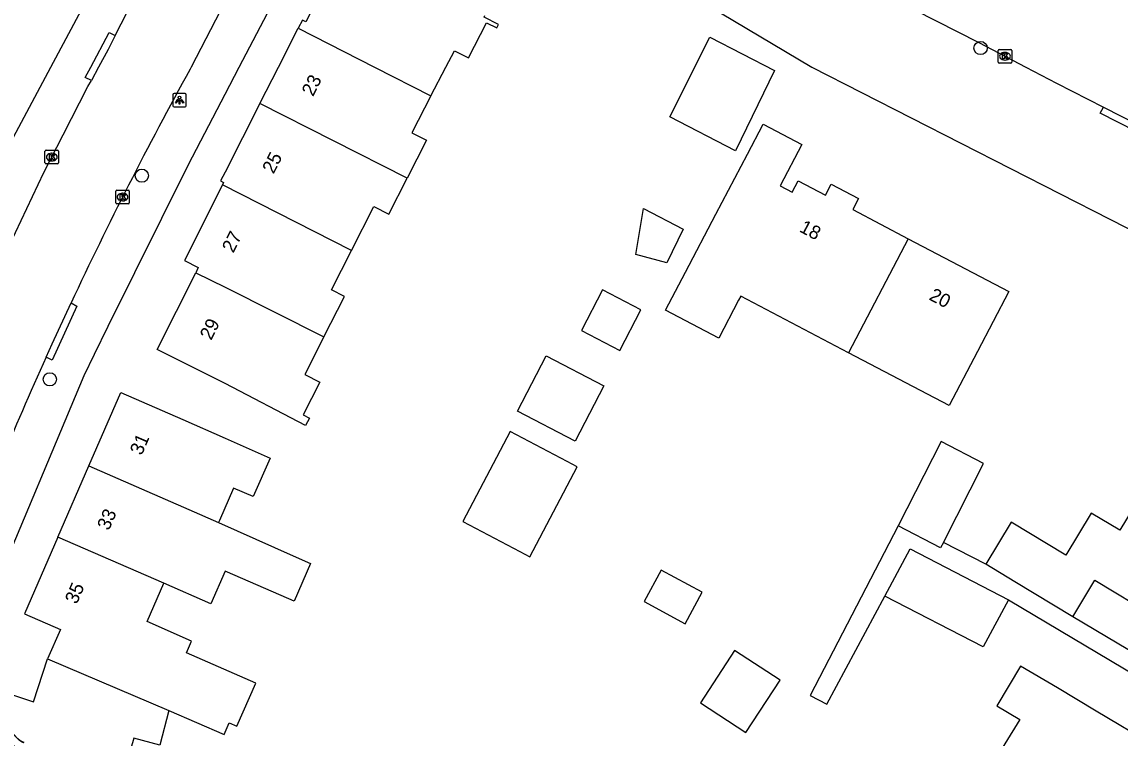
# Model space of a CAD drawing. Extents: x 160356 to 161355, y 381727 to 382845.
# Drawn here: x 160985 to 161066.2, y 382200.4 to 382253.3 of the extents above; entities that cross this region are included whole.
import ezdxf

# ---------------------------------------------------------------- set-up
doc = ezdxf.new("R2010")
doc.units = 0
for name, color, linetype in [('IMGEO_Boom', 7, 'Continuous'), ('IMGEO_Kolk', 7, 'Continuous'), ('IMGEO_Lichtpunt', 7, 'Continuous'), ('IMGEO_Muur', 7, 'Continuous'), ('IMGEO_Pand', 7, 'Continuous'), ('IMGEO_Pand_nummerreeks', 7, 'Continuous'), ('IMGEO_Rijbaan_lokaal_open', 7, 'Continuous'), ('IMGEO_Voetpad_open', 7, 'Continuous')]:
    doc.layers.add(name, color=color, linetype=linetype)

msp = doc.modelspace()

# ---------------------------------------------------------------- linework, layer by layer
at = {"layer": 'IMGEO_Boom'}
for centre in [(161055.858, 382251.417), (160993.844, 382241.974), (160987.047, 382226.917)]:
    msp.add_circle(centre, 0.489, dxfattribs=at)
at = {"layer": 'IMGEO_Kolk'}
for p, q in [((161057.161, 382250.38), (161057.161, 382251.232)), ((161057.236, 382251.306), (161058.088, 382251.306)), ((161057.649, 382251.086), (161057.674, 382251.086)), ((161058.162, 382251.232), (161058.162, 382250.38)), ((161058.088, 382250.306), (161057.236, 382250.306)), ((161057.672, 382250.526), (161057.647, 382250.526)), ((160986.69, 382242.926), (160986.69, 382243.778)), ((160986.765, 382243.852), (160987.617, 382243.852)), ((160987.178, 382243.632), (160987.203, 382243.632)), ((160987.691, 382243.778), (160987.691, 382242.926)), ((160987.617, 382242.852), (160986.765, 382242.852)), ((160987.201, 382243.072), (160987.176, 382243.072)), ((160991.923, 382239.973), (160991.923, 382240.825)), ((160991.998, 382240.899), (160992.85, 382240.899)), ((160992.924, 382240.825), (160992.924, 382239.973)), ((160992.434, 382240.119), (160992.409, 382240.119)), ((160992.411, 382240.679), (160992.436, 382240.679)), ((160992.85, 382239.899), (160991.998, 382239.899))]:
    msp.add_line(p, q, dxfattribs=at)
for points in [[(161057.161, 382250.38), (161057.161, 382251.232)], [(161057.236, 382251.306), (161058.088, 382251.306)], [(161057.482, 382251.006), (161057.605, 382251.006), (161057.605, 382250.855), (161057.735, 382251.006), (161057.899, 382251.006), (161057.753, 382250.855), (161057.906, 382250.606), (161057.754, 382250.606), (161057.669, 382250.77), (161057.605, 382250.703), (161057.605, 382250.606), (161057.482, 382250.606), (161057.482, 382251.006)], [(161058.162, 382251.232), (161058.162, 382250.38)], [(161058.088, 382250.306), (161057.236, 382250.306)], [(160986.69, 382242.926), (160986.69, 382243.778)], [(160986.765, 382243.852), (160987.617, 382243.852)], [(160987.011, 382243.552), (160987.134, 382243.552), (160987.134, 382243.401), (160987.264, 382243.552), (160987.428, 382243.552), (160987.282, 382243.401), (160987.435, 382243.152), (160987.283, 382243.152), (160987.198, 382243.316), (160987.134, 382243.249), (160987.134, 382243.152), (160987.011, 382243.152), (160987.011, 382243.552)], [(160987.691, 382243.778), (160987.691, 382242.926)], [(160987.617, 382242.852), (160986.765, 382242.852)], [(160991.923, 382239.973), (160991.923, 382240.825)], [(160991.998, 382240.899), (160992.85, 382240.899)], [(160992.924, 382240.825), (160992.924, 382239.973)], [(160992.244, 382240.599), (160992.367, 382240.599), (160992.367, 382240.448), (160992.497, 382240.599), (160992.661, 382240.599), (160992.515, 382240.448), (160992.668, 382240.199), (160992.516, 382240.199), (160992.431, 382240.363), (160992.367, 382240.296), (160992.367, 382240.199), (160992.244, 382240.199), (160992.244, 382240.599)], [(160992.85, 382239.899), (160991.998, 382239.899)]]:
    msp.add_lwpolyline(points, dxfattribs=at)
for centre, start, end in [((161057.238, 382251.23), 91.55205, 178.44795), ((161057.238, 382251.23), 91.55205, 178.44795), ((161058.086, 382251.23), 1.55205, 88.44795), ((161058.086, 382251.23), 1.55205, 88.44795), ((161057.238, 382250.382), 181.55205, 268.44795), ((161057.238, 382250.382), 181.55205, 268.44795), ((161058.086, 382250.382), 271.55205, 358.44795), ((161058.086, 382250.382), 271.55205, 358.44795), ((160986.767, 382243.776), 91.55205, 178.44795), ((160986.767, 382243.776), 91.55205, 178.44795), ((160987.615, 382243.776), 1.55205, 88.44795), ((160987.615, 382243.776), 1.55205, 88.44795), ((160986.767, 382242.928), 181.55205, 268.44795), ((160986.767, 382242.928), 181.55205, 268.44795), ((160987.615, 382242.928), 271.55205, 358.44795), ((160987.615, 382242.928), 271.55205, 358.44795), ((160992, 382240.823), 91.55205, 178.44795), ((160992, 382240.823), 91.55205, 178.44795), ((160992.848, 382240.823), 1.55205, 88.44795), ((160992.848, 382240.823), 1.55205, 88.44795), ((160992, 382239.975), 181.55205, 268.44795), ((160992, 382239.975), 181.55205, 268.44795), ((160992.848, 382239.975), 271.55205, 358.44795), ((160992.848, 382239.975), 271.55205, 358.44795)]:
    msp.add_arc(centre, 0.0765, start, end, dxfattribs=at)
for centre, major_axis, ratio, start_param, end_param in [((161057.648, 382250.806), (-0.387, 0.002), 0.722429, 4.712389, 7.853982), ((161057.673, 382250.806), (-0.39, 0.002), 0.717154, 1.570796, 4.712389), ((160987.177, 382243.352), (-0.387, 0.002), 0.722429, 4.712389, 7.853982), ((160987.202, 382243.352), (-0.39, 0.002), 0.717154, 1.570796, 4.712389), ((160992.41, 382240.399), (-0.387, 0.002), 0.722429, 4.712389, 7.853982), ((160992.435, 382240.399), (-0.39, 0.002), 0.717154, 1.570796, 4.712389)]:
    msp.add_ellipse(centre, major_axis=major_axis, ratio=ratio, start_param=start_param, end_param=end_param, dxfattribs=at)
at = {"layer": 'IMGEO_Lichtpunt'}
for p, q in [((160996.139, 382247.96), (160996.139, 382247.153)), ((160996.139, 382247.96), (160996.139, 382247.153)), ((160997.041, 382248.055), (160996.233, 382248.055)), ((160997.041, 382248.055), (160996.233, 382248.055)), ((160997.135, 382247.153), (160997.135, 382247.96)), ((160997.135, 382247.153), (160997.135, 382247.96)), ((160996.233, 382247.059), (160997.041, 382247.059)), ((160996.233, 382247.059), (160997.041, 382247.059))]:
    msp.add_line(p, q, dxfattribs=at)
for points in [[(160996.513, 382247.624), (160996.552, 382247.596), (160996.364, 382247.334), (160996.326, 382247.361), (160996.513, 382247.624)], [(160996.615, 382247.576), (160996.662, 382247.576), (160996.662, 382247.254), (160996.615, 382247.254), (160996.615, 382247.576)], [(160996.725, 382247.596), (160996.763, 382247.623), (160996.95, 382247.361), (160996.911, 382247.333), (160996.725, 382247.596)]]:
    msp.add_lwpolyline(points, dxfattribs=at)
msp.add_circle((160996.638, 382247.758), 0.0994, dxfattribs=at)
for centre, start, end in [((160996.233, 382247.96), 90, 180), ((160996.233, 382247.96), 90, 180), ((160997.041, 382247.96), 0, 90), ((160997.041, 382247.96), 0, 90), ((160996.233, 382247.153), 180, 270), ((160996.233, 382247.153), 180, 270), ((160997.041, 382247.153), 270, 0), ((160997.041, 382247.153), 270, 360)]:
    msp.add_arc(centre, 0.0946, start, end, dxfattribs=at)
at = {"layer": 'IMGEO_Muur'}
msp.add_lwpolyline([(161065.416, 382238.763), (161079.811, 382231.42)], dxfattribs=at)
at = {"layer": 'IMGEO_Pand'}
for points in [[(161009.884, 382258.544), (161008.884, 382259.052), (161005.981, 382253.345), (161005.721, 382253.477), (161005.414, 382252.874)], [(161015.223, 382247.882), (161016.321, 382250), (161016.952, 382251.218), (161018.01, 382250.679), (161019.334, 382253.282), (161020.089, 382252.898), (161020.22, 382253.156), (161019.15, 382253.699), (161019.208, 382253.814)], [(161002.585, 382247.316), (161003.951, 382250), (161005.414, 382252.874)], [(161005.414, 382252.874), (161011.062, 382250), (161015.223, 382247.882)], [(161032.881, 382246.332), (161035.834, 382252.219), (161040.626, 382249.749), (161037.747, 382243.805), (161032.881, 382246.332)], [(161002.585, 382247.316), (160999.998, 382242.235), (160999.675, 382241.589), (160999.894, 382241.48), (160999.804, 382241.301)], [(161013.457, 382241.786), (161002.585, 382247.316)], [(161015.223, 382247.882), (161013.805, 382245.145), (161014.887, 382244.594), (161013.457, 382241.786)], [(161046.093, 382228.883), (161038.125, 382233.065), (161037.97, 382232.77), (161036.498, 382229.966), (161032.566, 382232.03), (161034.038, 382234.834), (161036.293, 382239.13), (161038.617, 382243.557), (161039.784, 382245.779), (161042.645, 382244.271), (161041.046, 382241.225), (161041.932, 382240.76), (161042.366, 382241.589), (161044.385, 382240.529), (161044.813, 382241.344), (161046.832, 382240.284), (161046.404, 382239.469), (161050.514, 382237.312)], [(161009.35, 382236.446), (161011.004, 382239.695), (161012.107, 382239.133), (161013.457, 382241.786)], [(160999.804, 382241.301), (160997.006, 382235.699), (160998.025, 382235.189), (160997.833, 382234.804)], [(161009.35, 382236.446), (160999.804, 382241.301)], [(161030.373, 382236.136), (161030.932, 382239.56), (161033.859, 382238.023), (161032.661, 382235.542), (161030.373, 382236.136)], [(161050.514, 382237.312), (161057.951, 382233.408), (161055.627, 382228.981), (161053.527, 382224.98), (161046.093, 382228.883)], [(161050.514, 382237.312), (161046.093, 382228.883)], [(161007.316, 382230.063), (161008.837, 382233.052), (161007.872, 382233.543), (161009.35, 382236.446)], [(161007.316, 382230.063), (161005.902, 382227.285), (161007.016, 382226.718), (161005.775, 382224.281), (161006.247, 382224.04), (161005.959, 382223.495), (161000, 382226.597), (160999.463, 382226.876), (160994.989, 382229.111), (160997.833, 382234.804)], [(160997.833, 382234.804), (161000, 382233.721), (161007.316, 382230.063)], [(161030.751, 382232.064), (161027.913, 382233.542), (161026.341, 382230.522), (161029.18, 382229.044), (161030.751, 382232.064)], [(161025.877, 382222.353), (161021.625, 382224.569), (161023.752, 382228.65), (161028.004, 382226.434), (161025.877, 382222.353)], [(160989.94, 382220.518), (160992.304, 382225.938), (160996.888, 382223.939), (161000, 382222.564), (161003.33, 382221.092), (161002.089, 382218.243), (161000.624, 382218.88), (160999.585, 382216.488), (160999.513, 382216.323)], [(161025.288, 382220.842), (161021.091, 382223.054), (161017.585, 382216.403), (161021.782, 382214.191), (161022.536, 382213.794), (161026.042, 382220.445), (161025.288, 382220.842)], [(161053.104, 382214.843), (161056.077, 382220.688), (161052.935, 382222.314), (161049.763, 382216.077)], [(160987.645, 382215.253), (160989.94, 382220.518)], [(160989.94, 382220.518), (160997.322, 382217.298), (160999.513, 382216.323)], [(161068.334, 382219.376), (161066.149, 382215.752), (161064.041, 382217.023), (161062.172, 382213.923), (161058.129, 382216.361), (161056.249, 382213.243)], [(160999.513, 382216.323), (161005.04, 382213.864), (161006.326, 382213.304), (161005.107, 382210.507), (161000.19, 382212.646), (161000, 382212.729), (160998.951, 382210.319), (160995.469, 382211.839)], [(161053.104, 382214.843), (161052.904, 382214.45), (161049.763, 382216.077)], [(160987.645, 382215.253), (160985.17, 382209.578), (160987.827, 382208.419), (160986.876, 382206.239)], [(160995.469, 382211.839), (160987.645, 382215.253)], [(161048.779, 382210.888), (161050.66, 382214.384), (161057.924, 382210.623)], [(161062.68, 382209.364), (161064.306, 382212.061), (161073.126, 382206.742), (161077.7, 382214.328)], [(161062.68, 382209.364), (161058.399, 382211.946), (161056.249, 382213.243)], [(161032.237, 382212.809), (161030.995, 382210.476), (161034.022, 382208.848), (161035.274, 382211.176), (161032.237, 382212.809)], [(160995.851, 382202.416), (160999.939, 382200.663), (161000.308, 382201.51), (161000.88, 382201.26), (161002.274, 382204.46), (160997.144, 382206.694), (160997.522, 382207.563), (160994.231, 382208.998), (160995.469, 382211.839)], [(161057.924, 382210.623), (161056.043, 382207.127), (161048.779, 382210.888)], [(161035.143, 382202.993), (161038.504, 382200.797), (161041.034, 382204.67), (161037.673, 382206.865), (161035.143, 382202.993)], [(160980.93, 382197.737), (160983.009, 382204.013), (160985.829, 382203.078), (160986.876, 382206.239)], [(160986.876, 382206.239), (160995.851, 382202.416)], [(161064.875, 382193.39), (161068.707, 382199.825), (161064.411, 382202.383), (161061.536, 382204.095), (161058.814, 382205.716), (161057.064, 382202.778), (161058.753, 382201.768), (161056.735, 382198.479), (161055.058, 382199.478), (161054.952, 382199.299)], [(160995.851, 382202.416), (160995.174, 382199.871), (160993.268, 382200.378), (160992.409, 382197.508), (160992.697, 382197.413), (160993.28, 382196.619), (160992.741, 382194.818), (160991.56, 382194.672), (160991.436, 382194.257)]]:
    msp.add_lwpolyline(points, dxfattribs=at)
at = {"layer": 'IMGEO_Rijbaan_lokaal_open'}
for points in [[(160991.886, 382252.343), (160993.633, 382255.762), (160996.81, 382261.813), (160998.789, 382265.742), (161000, 382267.933), (161001.724, 382271.052)], [(161007.716, 382269.561), (161006.824, 382268.068), (161000, 382254.851), (160997.495, 382250), (160997.419, 382249.852)], [(161049.423, 382255.063), (161055.733, 382251.819), (161059.2, 382250), (161061.47, 382248.809), (161064.936, 382247.039)], [(160991.886, 382252.343), (160991.362, 382251.317), (160990.647, 382250), (160990.118, 382249.025)], [(160978.591, 382224.931), (160980.069, 382228.082), (160981.916, 382232.21), (160984.499, 382237.775), (160986.613, 382242.205), (160988.024, 382245.008), (160989.869, 382248.566), (160990.118, 382249.025)], [(161064.936, 382247.039), (161068.95, 382244.99)], [(160986.767, 382228.551), (160986.992, 382229.05), (160987.218, 382229.548), (160988.614, 382232.57)]]:
    msp.add_lwpolyline(points, dxfattribs=at)
for centre, radius, start, end in [((161254.639, 382107.917), 293.781, 151.10992, 154.89334), ((161255.194, 382107.577), 294.428, 155.73997, 159.1099)]:
    msp.add_arc(centre, radius, start, end, dxfattribs=at)
at = {"layer": 'IMGEO_Voetpad_open'}
for points in [[(160961.568, 382182.994), (160962.648, 382186.604), (160966.122, 382199.939), (160970.065, 382211.776), (160972.505, 382218.123), (160980.003, 382235.908), (160983.76, 382243.716), (160987.119, 382250), (160999.031, 382272.284)], [(160963.354, 382154.785), (160966.038, 382160.763), (160969.735, 382171.08), (160974.867, 382187.058), (160976.659, 382192.637), (160980.74, 382204.987), (160981.516, 382207.281), (160982.126, 382209.084), (160982.785, 382211.031), (160989.581, 382227.212), (160990.356, 382228.781), (160991.372, 382230.837), (160997.29, 382242.813), (161000, 382247.993), (161001.05, 382250), (161010.718, 382268.477)], [(161024.625, 382260.892), (161028.769, 382258.589), (161036.639, 382254.021), (161043.387, 382250), (161065.416, 382238.763), (161079.811, 382231.42), (161085.892, 382228.298), (161090.658, 382225.872)], [(160990.118, 382249.025), (160989.659, 382249.227), (160990.071, 382250), (160991.433, 382252.554), (160991.886, 382252.343)], [(161068.95, 382244.99), (161068.72, 382244.547), (161064.706, 382246.596), (161064.936, 382247.039)], [(160988.614, 382232.57), (160989.05, 382232.323), (160987.221, 382228.343), (160986.767, 382228.551)], [(161049.763, 382216.077), (161043.266, 382203.535), (161044.484, 382202.905), (161048.779, 382210.888)], [(161056.249, 382213.243), (161053.104, 382214.843)], [(161057.924, 382210.623), (161077.695, 382198.842)], [(161078.393, 382200), (161062.68, 382209.364)]]:
    msp.add_lwpolyline(points, dxfattribs=at)

# ---------------------------------------------------------------- texts
at = {"layer": 'IMGEO_Pand_nummerreeks'}
for s, rotation, p in [('23', 63.02037, (161006.504, 382247.784)), ('25', 63.02037, (161003.587, 382242.055)), ('18', 332.30322, (161042.393, 382237.872)), ('27', 63.02009, (161000.61, 382236.207)), ('20', 332.30366, (161051.98, 382232.838)), ('29', 63.45758, (160998.976, 382229.753)), ('31', 66.44019, (160993.836, 382221.246)), ('33', 66.44019, (160991.413, 382215.69)), ('35', 66.43974, (160989.035, 382210.236)), ('37', 71.67129, (160984.823, 382199.059))]:
    msp.add_text(s, height=1, rotation=rotation, dxfattribs=at).set_placement(p)

doc.saveas('drawing.dxf')
